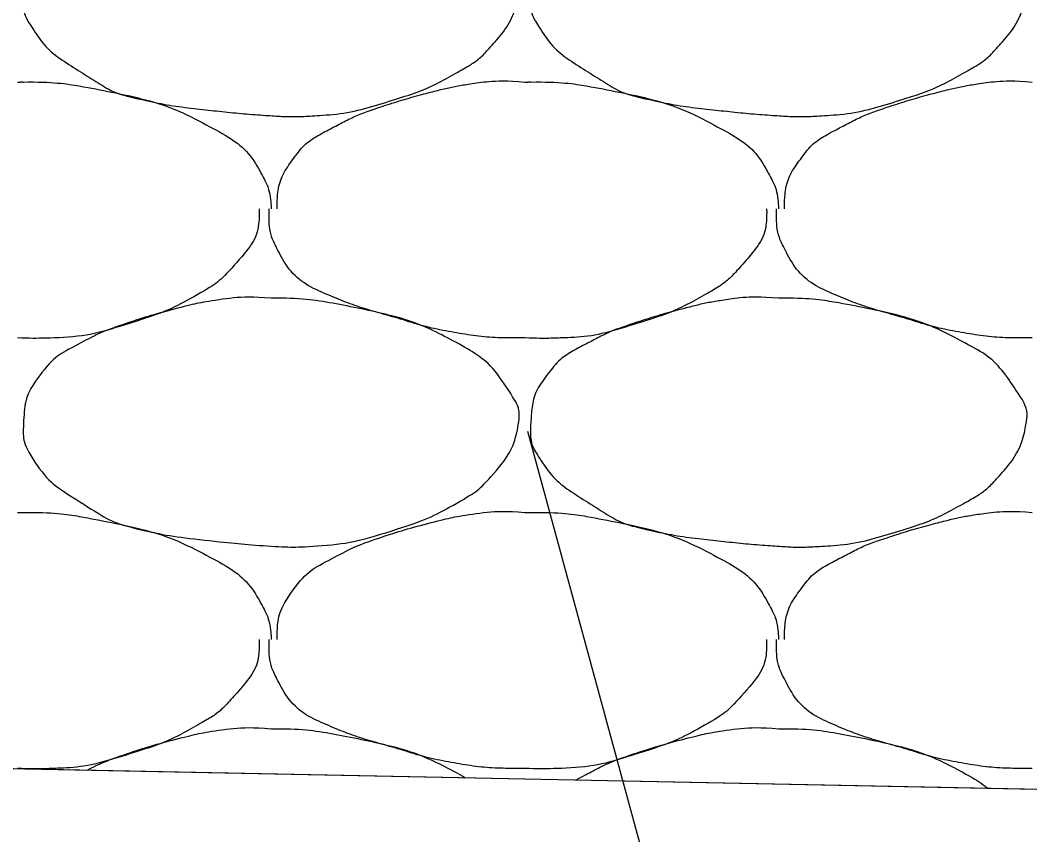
# Model space of a CAD drawing. Extents: x 1373719 to 1374161, y 379835 to 380167.
# Drawn here: x 1373980.253 to 1373981.17, y 380112.332 to 380113.071 of the extents above; entities that cross this region are included whole.
import ezdxf

# ---------------------------------------------------------------- set-up
doc = ezdxf.new("R2010")
doc.units = 0
for name, color, linetype in [('Agg Base Course Text', 7, 'Continuous'), ('Aggregate Base Course', 7, 'Continuous'), ('SIGNATURE', 7, 'Continuous')]:
    doc.layers.add(name, color=color, linetype=linetype)

msp = doc.modelspace()

# ---------------------------------------------------------------- linework, layer by layer
msp.add_line((1373975.04446, 380112.49606), (1373985.46305, 380112.28769))
at = {"layer": 'Agg Base Course Text'}
msp.add_lwpolyline([(1373983.69795, 380106.98087), (1373982.27087, 380106.98087), (1373980.71367, 380112.69806)], dxfattribs=at)
at = {"layer": 'Aggregate Base Course'}
for points, degree in [([(1373980.48061, 380113.20943), (1373980.50697, 380113.20979), (1373980.53343, 380113.20582), (1373980.55981, 380113.20043), (1373980.59203, 380113.19386), (1373980.62172, 380113.18405), (1373980.65161, 380113.16803), (1373980.67154, 380113.15735), (1373980.68518, 380113.14289), (1373980.69841, 380113.12303), (1373980.7041, 380113.11449), (1373980.70716, 380113.10466), (1373980.70561, 380113.09603), (1373980.70257, 380113.07913), (1373980.69376, 380113.06234), (1373980.68041, 380113.04743), (1373980.67198, 380113.03802), (1373980.66365, 380113.03166), (1373980.65341, 380113.02583), (1373980.63527, 380113.01552), (1373980.61739, 380113.00688), (1373980.59761, 380113.00063), (1373980.57206, 380112.99256), (1373980.54654, 380112.98608), (1373980.52021, 380112.98443), (1373980.50703, 380112.98361), (1373980.49377, 380112.98356), (1373980.48061, 380112.98443), (1373980.46078, 380112.98576), (1373980.441, 380112.98767), (1373980.42121, 380112.98983), (1373980.39941, 380112.99222), (1373980.37791, 380112.99566), (1373980.35641, 380113.00063), (1373980.33876, 380113.00472), (1373980.32358, 380113.01415), (1373980.30781, 380113.02403), (1373980.28993, 380113.03524), (1373980.27541, 380113.04615), (1373980.26281, 380113.06543), (1373980.25633, 380113.07535), (1373980.25503, 380113.08596), (1373980.25561, 380113.09603), (1373980.25645, 380113.11063), (1373980.25952, 380113.12534), (1373980.27001, 380113.13923), (1373980.28063, 380113.1533), (1373980.29218, 380113.16082), (1373980.30601, 380113.16803), (1373980.31785, 380113.17421), (1373980.32949, 380113.18001), (1373980.34201, 380113.18423), (1373980.35989, 380113.19027), (1373980.37774, 380113.19568), (1373980.39601, 380113.20043), (1373980.40733, 380113.20338), (1373980.41865, 380113.20583), (1373980.43021, 380113.20763), (1373980.44688, 380113.21024), (1373980.46391, 380113.21088), (1373980.48061, 380113.20943)], 3), ([(1373980.94141, 380113.20943), (1373980.96777, 380113.20979), (1373980.99423, 380113.20582), (1373981.02061, 380113.20043), (1373981.05283, 380113.19386), (1373981.08252, 380113.18405), (1373981.11241, 380113.16803), (1373981.13234, 380113.15735), (1373981.14598, 380113.14289), (1373981.15921, 380113.12303), (1373981.1649, 380113.11449), (1373981.16796, 380113.10466), (1373981.16641, 380113.09603), (1373981.16337, 380113.07913), (1373981.15456, 380113.06234), (1373981.14121, 380113.04743), (1373981.13278, 380113.03802), (1373981.12445, 380113.03166), (1373981.11421, 380113.02583), (1373981.09607, 380113.01552), (1373981.07819, 380113.00688), (1373981.05841, 380113.00063), (1373981.03286, 380112.99256), (1373981.00734, 380112.98608), (1373980.98101, 380112.98443), (1373980.96783, 380112.98361), (1373980.95457, 380112.98356), (1373980.94141, 380112.98443), (1373980.92158, 380112.98576), (1373980.9018, 380112.98767), (1373980.88201, 380112.98983), (1373980.86021, 380112.99222), (1373980.83871, 380112.99566), (1373980.81721, 380113.00063), (1373980.79956, 380113.00472), (1373980.78438, 380113.01415), (1373980.76861, 380113.02403), (1373980.75073, 380113.03524), (1373980.73621, 380113.04615), (1373980.72361, 380113.06543), (1373980.71713, 380113.07535), (1373980.71583, 380113.08596), (1373980.71641, 380113.09603), (1373980.71725, 380113.11063), (1373980.72032, 380113.12534), (1373980.73081, 380113.13923), (1373980.74143, 380113.1533), (1373980.75298, 380113.16082), (1373980.76681, 380113.16803), (1373980.77865, 380113.17421), (1373980.79029, 380113.18001), (1373980.80281, 380113.18423), (1373980.82069, 380113.19027), (1373980.83854, 380113.19568), (1373980.85681, 380113.20043), (1373980.86813, 380113.20338), (1373980.87945, 380113.20583), (1373980.89101, 380113.20763), (1373980.90768, 380113.21024), (1373980.92471, 380113.21088), (1373980.94141, 380113.20943)], 3), ([(1373980.25021, 380113.01503), (1373980.25201, 380113.01493), (1373980.25381, 380113.01514), (1373980.25561, 380113.01503)], 2), ([(1373980.25561, 380113.01503), (1373980.28197, 380113.01539), (1373980.30843, 380113.01142), (1373980.33481, 380113.00603), (1373980.36703, 380112.99946), (1373980.39672, 380112.98965), (1373980.42661, 380112.97363), (1373980.44654, 380112.96295), (1373980.46245, 380112.94904), (1373980.47341, 380112.92863), (1373980.47813, 380112.91985), (1373980.47988, 380112.91093), (1373980.48061, 380112.90163), (1373980.48066, 380112.90104), (1373980.48073, 380112.90042), (1373980.48061, 380112.89983)], 3), ([(1373980.48601, 380112.89983), (1373980.48603, 380112.90043), (1373980.486, 380112.90103), (1373980.48601, 380112.90163), (1373980.48634, 380112.91681), (1373980.49062, 380112.93138), (1373980.50041, 380112.94483), (1373980.51032, 380112.95845), (1373980.52258, 380112.96642), (1373980.53641, 380112.97363), (1373980.54825, 380112.97981), (1373980.55989, 380112.98561), (1373980.57241, 380112.98983), (1373980.59029, 380112.99587), (1373980.60814, 380113.00128), (1373980.62641, 380113.00603), (1373980.63773, 380113.00898), (1373980.64905, 380113.01143), (1373980.66061, 380113.01323), (1373980.67728, 380113.01584), (1373980.69431, 380113.01648), (1373980.71101, 380113.01503)], 3), ([(1373980.71101, 380113.01503), (1373980.71281, 380113.01493), (1373980.71461, 380113.01514), (1373980.71641, 380113.01503)], 2), ([(1373980.71641, 380113.01503), (1373980.74277, 380113.01539), (1373980.76923, 380113.01142), (1373980.79561, 380113.00603), (1373980.82783, 380112.99946), (1373980.85752, 380112.98965), (1373980.88741, 380112.97363), (1373980.90734, 380112.96295), (1373980.92325, 380112.94904), (1373980.93421, 380112.92863), (1373980.93893, 380112.91985), (1373980.94068, 380112.91093), (1373980.94141, 380112.90163), (1373980.94146, 380112.90104), (1373980.94153, 380112.90042), (1373980.94141, 380112.89983)], 3), ([(1373980.94681, 380112.89983), (1373980.94683, 380112.90043), (1373980.9468, 380112.90103), (1373980.94681, 380112.90163), (1373980.94714, 380112.91681), (1373980.95142, 380112.93138), (1373980.96121, 380112.94483), (1373980.97112, 380112.95845), (1373980.98338, 380112.96642), (1373980.99721, 380112.97363), (1373981.00905, 380112.97981), (1373981.02069, 380112.98561), (1373981.03321, 380112.98983), (1373981.05109, 380112.99587), (1373981.06894, 380113.00128), (1373981.08721, 380113.00603), (1373981.09853, 380113.00898), (1373981.10985, 380113.01143), (1373981.12141, 380113.01323), (1373981.13808, 380113.01584), (1373981.15511, 380113.01648), (1373981.17181, 380113.01503)], 3), ([(1373980.46981, 380112.89983), (1373980.46986, 380112.89804), (1373980.46987, 380112.89623), (1373980.46914, 380112.87619), (1373980.45757, 380112.86038), (1373980.43643, 380112.83665), (1373980.42785, 380112.83006), (1373980.39947, 380112.81392), (1373980.38159, 380112.80528), (1373980.33626, 380112.79096), (1373980.31076, 380112.78386), (1373980.27301, 380112.78239), (1373980.2616, 380112.78232), (1373980.25021, 380112.78283)], 3), ([(1373980.71101, 380112.78283), (1373980.70861, 380112.78283), (1373980.70621, 380112.78283), (1373980.70381, 380112.78283), (1373980.68393, 380112.78283), (1373980.66413, 380112.78469), (1373980.64441, 380112.78823), (1373980.62338, 380112.79201), (1373980.60332, 380112.79843), (1373980.58287, 380112.80431), (1373980.5652, 380112.80939), (1373980.54813, 380112.81508), (1373980.53101, 380112.82243), (1373980.51196, 380112.83062), (1373980.49609, 380112.84442), (1373980.48601, 380112.86383), (1373980.48083, 380112.87381), (1373980.47881, 380112.88396), (1373980.47881, 380112.89443), (1373980.47881, 380112.89623), (1373980.47881, 380112.89803), (1373980.47881, 380112.89983)], 3), ([(1373980.93061, 380112.89983), (1373980.93066, 380112.89804), (1373980.93067, 380112.89623), (1373980.93061, 380112.89443), (1373980.92994, 380112.87619), (1373980.91837, 380112.86038), (1373980.90541, 380112.84583), (1373980.89723, 380112.83665), (1373980.88865, 380112.83006), (1373980.87841, 380112.82423), (1373980.86027, 380112.81392), (1373980.84239, 380112.80528), (1373980.82261, 380112.79903), (1373980.79706, 380112.79096), (1373980.77156, 380112.78386), (1373980.74521, 380112.78283), (1373980.73381, 380112.78239), (1373980.7224, 380112.78232), (1373980.71101, 380112.78283)], 3), ([(1373981.17181, 380112.78283), (1373981.16941, 380112.78283), (1373981.16701, 380112.78283), (1373981.16461, 380112.78283), (1373981.14473, 380112.78283), (1373981.12493, 380112.78469), (1373981.10521, 380112.78823), (1373981.08418, 380112.79201), (1373981.06412, 380112.79843), (1373981.04367, 380112.80431), (1373981.026, 380112.80939), (1373981.00893, 380112.81508), (1373980.99181, 380112.82243), (1373980.97276, 380112.83062), (1373980.95689, 380112.84442), (1373980.94681, 380112.86383), (1373980.94163, 380112.87381), (1373980.93961, 380112.88396), (1373980.93961, 380112.89443), (1373980.93961, 380112.89623), (1373980.93961, 380112.89803), (1373980.93961, 380112.89983)], 3), ([(1373980.48061, 380112.81883), (1373980.50697, 380112.81919), (1373980.53343, 380112.81522), (1373980.59203, 380112.80326), (1373980.62172, 380112.79345), (1373980.67154, 380112.76675), (1373980.68518, 380112.75229), (1373980.7041, 380112.72389), (1373980.70716, 380112.71406), (1373980.70257, 380112.68853), (1373980.69376, 380112.67174), (1373980.67198, 380112.64742), (1373980.66365, 380112.64106), (1373980.63527, 380112.62492), (1373980.61739, 380112.61628), (1373980.57206, 380112.60196), (1373980.54654, 380112.59548), (1373980.50703, 380112.59301), (1373980.49377, 380112.59296), (1373980.46078, 380112.59516), (1373980.441, 380112.59707), (1373980.39941, 380112.60162), (1373980.37791, 380112.60506), (1373980.33876, 380112.61412), (1373980.32358, 380112.62355), (1373980.28993, 380112.64464), (1373980.27541, 380112.65555), (1373980.25633, 380112.68475), (1373980.25503, 380112.69536), (1373980.25645, 380112.72003), (1373980.25952, 380112.73474), (1373980.28063, 380112.7627), (1373980.29218, 380112.77022), (1373980.31785, 380112.78361), (1373980.32949, 380112.78941), (1373980.35989, 380112.79967), (1373980.37774, 380112.80508), (1373980.40733, 380112.81278), (1373980.41865, 380112.81523), (1373980.44688, 380112.81964), (1373980.46391, 380112.82028), (1373980.48061, 380112.81883)], 3), ([(1373980.94141, 380112.81883), (1373980.96777, 380112.81919), (1373980.99423, 380112.81522), (1373981.02061, 380112.80983), (1373981.05283, 380112.80326), (1373981.08252, 380112.79345), (1373981.11241, 380112.77743), (1373981.13234, 380112.76675), (1373981.14598, 380112.75229), (1373981.15921, 380112.73243), (1373981.1649, 380112.72389), (1373981.16796, 380112.71406), (1373981.16641, 380112.70543), (1373981.16337, 380112.68853), (1373981.15456, 380112.67174), (1373981.14121, 380112.65683), (1373981.13278, 380112.64742), (1373981.12445, 380112.64106), (1373981.11421, 380112.63523), (1373981.09607, 380112.62492), (1373981.07819, 380112.61628), (1373981.05841, 380112.61003), (1373981.03286, 380112.60196), (1373981.00734, 380112.59548), (1373980.98101, 380112.59383), (1373980.96783, 380112.59301), (1373980.95457, 380112.59296), (1373980.94141, 380112.59383), (1373980.92158, 380112.59516), (1373980.9018, 380112.59707), (1373980.88201, 380112.59923), (1373980.86021, 380112.60162), (1373980.83871, 380112.60506), (1373980.81721, 380112.61003), (1373980.79956, 380112.61412), (1373980.78438, 380112.62355), (1373980.76861, 380112.63343), (1373980.75073, 380112.64464), (1373980.73621, 380112.65555), (1373980.72361, 380112.67483), (1373980.71713, 380112.68475), (1373980.71583, 380112.69536), (1373980.71641, 380112.70543), (1373980.71725, 380112.72003), (1373980.72032, 380112.73474), (1373980.73081, 380112.74863), (1373980.74143, 380112.7627), (1373980.75298, 380112.77022), (1373980.76681, 380112.77743), (1373980.77865, 380112.78361), (1373980.79029, 380112.78941), (1373980.80281, 380112.79363), (1373980.82069, 380112.79967), (1373980.83854, 380112.80508), (1373980.85681, 380112.80983), (1373980.86813, 380112.81278), (1373980.87945, 380112.81523), (1373980.89101, 380112.81703), (1373980.90768, 380112.81964), (1373980.92471, 380112.82028), (1373980.94141, 380112.81883)], 3), ([(1373980.25021, 380112.62443), (1373980.25201, 380112.62433), (1373980.25381, 380112.62454), (1373980.25561, 380112.62443)], 2), ([(1373980.25561, 380112.62443), (1373980.28197, 380112.62479), (1373980.30843, 380112.62082), (1373980.33481, 380112.61543), (1373980.36703, 380112.60886), (1373980.39672, 380112.59905), (1373980.42661, 380112.58303), (1373980.44654, 380112.57235), (1373980.46245, 380112.55844), (1373980.47341, 380112.53803), (1373980.47813, 380112.52925), (1373980.47988, 380112.52033), (1373980.48061, 380112.51103), (1373980.48066, 380112.51044), (1373980.48073, 380112.50982), (1373980.48061, 380112.50923)], 3), ([(1373980.48601, 380112.50923), (1373980.48603, 380112.50983), (1373980.486, 380112.51043), (1373980.48634, 380112.52621), (1373980.49062, 380112.54078), (1373980.51032, 380112.56785), (1373980.52258, 380112.57582), (1373980.54825, 380112.58921), (1373980.55989, 380112.59501), (1373980.59029, 380112.60527), (1373980.60814, 380112.61068), (1373980.63773, 380112.61838), (1373980.64905, 380112.62083), (1373980.67728, 380112.62524), (1373980.69431, 380112.62588), (1373980.71101, 380112.62443)], 3), ([(1373980.71101, 380112.62443), (1373980.71281, 380112.62433), (1373980.71461, 380112.62454), (1373980.71641, 380112.62443)], 2), ([(1373980.71641, 380112.62443), (1373980.74277, 380112.62479), (1373980.76923, 380112.62082), (1373980.79561, 380112.61543), (1373980.82783, 380112.60886), (1373980.85752, 380112.59905), (1373980.88741, 380112.58303), (1373980.90734, 380112.57235), (1373980.92325, 380112.55844), (1373980.93421, 380112.53803), (1373980.93893, 380112.52925), (1373980.94068, 380112.52033), (1373980.94141, 380112.51103), (1373980.94146, 380112.51044), (1373980.94153, 380112.50982), (1373980.94141, 380112.50923)], 3), ([(1373980.94681, 380112.50923), (1373980.94683, 380112.50983), (1373980.9468, 380112.51043), (1373980.94681, 380112.51103), (1373980.94714, 380112.52621), (1373980.95142, 380112.54078), (1373980.96121, 380112.55423), (1373980.97112, 380112.56785), (1373980.98338, 380112.57582), (1373980.99721, 380112.58303), (1373981.00905, 380112.58921), (1373981.02069, 380112.59501), (1373981.03321, 380112.59923), (1373981.05109, 380112.60527), (1373981.06894, 380112.61068), (1373981.08721, 380112.61543), (1373981.09853, 380112.61838), (1373981.10985, 380112.62083), (1373981.12141, 380112.62263), (1373981.13808, 380112.62524), (1373981.15511, 380112.62588), (1373981.17181, 380112.62443)], 3), ([(1373980.46981, 380112.50923), (1373980.46986, 380112.50744), (1373980.46987, 380112.50563), (1373980.46981, 380112.50383), (1373980.46914, 380112.48559), (1373980.45757, 380112.46978), (1373980.44461, 380112.45523), (1373980.43643, 380112.44605), (1373980.42785, 380112.43946), (1373980.41761, 380112.43363), (1373980.39947, 380112.42332), (1373980.38159, 380112.41468), (1373980.36181, 380112.40843), (1373980.33626, 380112.40036), (1373980.31076, 380112.39326), (1373980.28441, 380112.39223), (1373980.27301, 380112.39179), (1373980.2616, 380112.39172), (1373980.25021, 380112.39223)], 3), ([(1373980.71101, 380112.39223), (1373980.70861, 380112.39223), (1373980.70621, 380112.39223), (1373980.70381, 380112.39223), (1373980.68393, 380112.39223), (1373980.66413, 380112.39409), (1373980.64441, 380112.39763), (1373980.62338, 380112.40141), (1373980.60332, 380112.40783), (1373980.58287, 380112.41371), (1373980.5652, 380112.41879), (1373980.54813, 380112.42448), (1373980.53101, 380112.43183), (1373980.51196, 380112.44002), (1373980.49609, 380112.45382), (1373980.48601, 380112.47323), (1373980.48083, 380112.48321), (1373980.47881, 380112.49336), (1373980.47881, 380112.50383), (1373980.47881, 380112.50563), (1373980.47881, 380112.50743), (1373980.47881, 380112.50923)], 3), ([(1373980.93061, 380112.50923), (1373980.93066, 380112.50744), (1373980.93067, 380112.50563), (1373980.92994, 380112.48559), (1373980.91837, 380112.46978), (1373980.89723, 380112.44605), (1373980.88865, 380112.43946), (1373980.86027, 380112.42332), (1373980.84239, 380112.41468), (1373980.79706, 380112.40036), (1373980.77156, 380112.39326), (1373980.73381, 380112.39179), (1373980.7224, 380112.39172), (1373980.71101, 380112.39223)], 3), ([(1373981.17181, 380112.39223), (1373981.16941, 380112.39223), (1373981.16701, 380112.39223), (1373981.16461, 380112.39223), (1373981.14473, 380112.39223), (1373981.12493, 380112.39409), (1373981.10521, 380112.39763), (1373981.08418, 380112.40141), (1373981.06412, 380112.40783), (1373981.04367, 380112.41371), (1373981.026, 380112.41879), (1373981.00893, 380112.42448), (1373980.99181, 380112.43183), (1373980.97276, 380112.44002), (1373980.95689, 380112.45382), (1373980.94681, 380112.47323), (1373980.94163, 380112.48321), (1373980.93961, 380112.49336), (1373980.93961, 380112.50383), (1373980.93961, 380112.50563), (1373980.93961, 380112.50743), (1373980.93961, 380112.50923)], 3), ([(1373980.31349, 380112.39068), (1373980.3228, 380112.39539), (1373980.33213, 380112.3997), (1373980.35989, 380112.40907), (1373980.37774, 380112.41448), (1373980.40733, 380112.42218), (1373980.41865, 380112.42463), (1373980.44688, 380112.42904), (1373980.46391, 380112.42968), (1373980.48061, 380112.42823)], 3), ([(1373980.48061, 380112.42823), (1373980.50697, 380112.42859), (1373980.53343, 380112.42462), (1373980.59203, 380112.41266), (1373980.62172, 380112.40285), (1373980.65343, 380112.38586), (1373980.6552, 380112.38485), (1373980.65692, 380112.38381)], 3), ([(1373980.75772, 380112.3818), (1373980.76064, 380112.38354), (1373980.76367, 380112.3852), (1373980.77865, 380112.39301), (1373980.79029, 380112.39881), (1373980.82069, 380112.40907), (1373980.83854, 380112.41448), (1373980.86813, 380112.42218), (1373980.87945, 380112.42463), (1373980.90768, 380112.42904), (1373980.92471, 380112.42968), (1373980.94141, 380112.42823)], 3), ([(1373980.94141, 380112.42823), (1373980.96777, 380112.42859), (1373980.99423, 380112.42462), (1373981.05283, 380112.41266), (1373981.08252, 380112.40285), (1373981.1193, 380112.38314), (1373981.12544, 380112.37899), (1373981.13108, 380112.37433)], 3)]:
    msp.add_open_spline(points, degree=degree, dxfattribs=at)
at = {"layer": 'SIGNATURE'}
msp.add_lwpolyline([(1373985.46305, 380112.28769), (1373981.88549, 380113.18208), (1373980.01227, 380113.65039), (1373979.58596, 380113.66744), (1373979.84637, 380113.40702), (1373979.02563, 380113.43985), (1373978.64776, 380112.424), (1373980.01451, 380112.39666)], close=True, dxfattribs=at)

doc.saveas('drawing.dxf')
